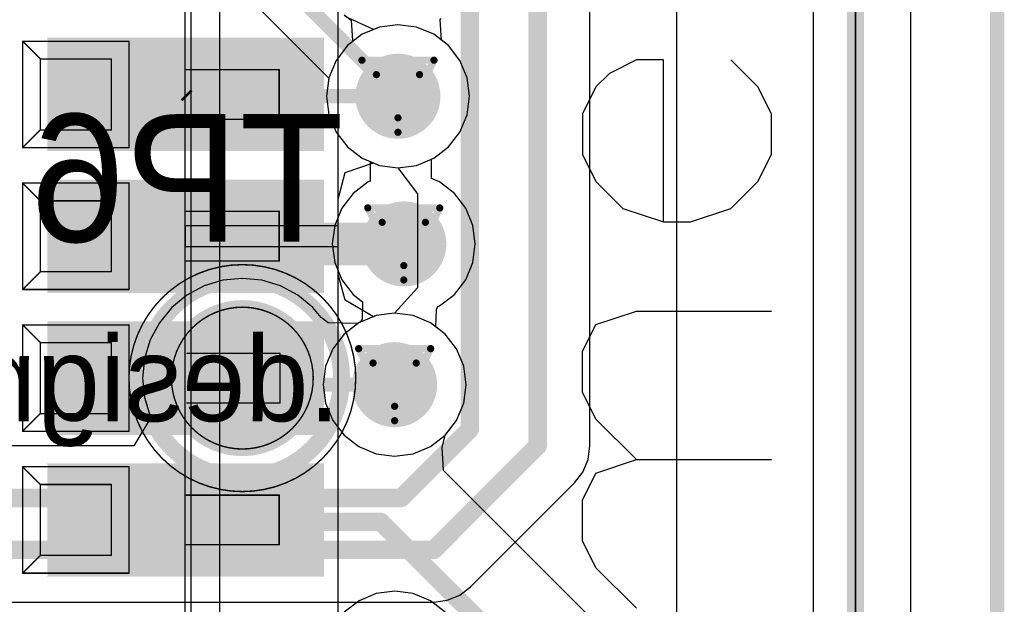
# Model space of a CAD drawing. Header units: millimetres. Extents: x 138 to 555, y 26 to 334.
# Tile 685 of 713: x 361.92 to 368.87, y 289.41 to 293.53. Entities that reach past the tile are written whole.
import ezdxf

# ---------------------------------------------------------------- set-up
doc = ezdxf.new("R2010")
doc.units = ezdxf.units.MM
for name, color, linetype in [('BottomLayer', 5, 'Continuous'), ('BottomOverlay', 54, 'Continuous'), ('BottomPaste', 16, 'Continuous'), ('BottomSolder', 6, 'Continuous'), ('DrillDrawing', 1, 'Continuous'), ('KeepOutLayer', 6, 'Continuous'), ('Mechanical20', 56, 'Continuous'), ('Mechanical21', 56, 'Continuous'), ('Mechanical27', 56, 'Continuous'), ('Mechanical30', 56, 'Continuous'), ('MidLayer1', 16, 'Continuous'), ('MidLayer2', 76, 'Continuous'), ('MidLayer3', 90, 'Continuous'), ('MidLayer4', 156, 'Continuous'), ('MultiLayer', 9, 'Continuous'), ('TopLayer', 1, 'Continuous'), ('TopOverlay', 2, 'Continuous'), ('TopPaste', 8, 'Continuous'), ('TopSolder', 216, 'Continuous'), ('ViaHoleLayer', 16, 'Continuous')]:
    doc.layers.add(name, color=color, linetype=linetype)

# ---------------------------------------------------------------- blocks, each defined once
blk = doc.blocks.new('CON_SAMTEC_CLM_120_02_L_D_R__________C______503')
at = {"layer": 'Mechanical20', "const_width": 0.01}
blk.add_lwpolyline([(2.35, -10.45), (2.35, 10.45)], dxfattribs=at)
at = {"layer": 'Mechanical27', "const_width": 0.01}
for points in [[(6, -18), (6, 20)], [(1.27, -10.215), (1.27, 10.215)], [(0.125, 3.875), (0.875, 3.875)], [(0.125, 3.125), (0.125, 3.875)], [(0.125, 3.875), (0.25, 3.75)], [(0.875, 3.125), (0.875, 3.875)], [(0.25, 3.25), (0.25, 3.75)], [(0.25, 3.75), (0.75, 3.75)], [(0.75, 3.25), (0.75, 3.75)], [(1.28, 3.675), (1.935, 3.675)], [(1.935, 3.325), (1.935, 3.675)], [(1.28, 3.325), (1.935, 3.325)], [(0.125, 3.125), (0.25, 3.25)], [(0.25, 3.25), (0.75, 3.25)], [(0.125, 3.125), (0.875, 3.125)], [(0.125, 2.875), (0.875, 2.875)], [(0.125, 2.125), (0.125, 2.875)], [(0.125, 2.875), (0.25, 2.75)], [(0.875, 2.125), (0.875, 2.875)], [(0.25, 2.25), (0.25, 2.75)], [(0.25, 2.75), (0.75, 2.75)], [(0.75, 2.25), (0.75, 2.75)], [(1.28, 2.675), (1.935, 2.675)], [(1.935, 2.325), (1.935, 2.675)], [(1.28, 2.325), (1.935, 2.325)], [(0.125, 2.125), (0.25, 2.25)], [(0.25, 2.25), (0.75, 2.25)], [(0.125, 2.125), (0.875, 2.125)], [(0.125, 1.875), (0.875, 1.875)], [(0.125, 1.125), (0.125, 1.875)], [(0.125, 1.875), (0.25, 1.75)], [(0.875, 1.125), (0.875, 1.875)], [(0.25, 1.25), (0.25, 1.75)], [(0.25, 1.75), (0.75, 1.75)], [(0.75, 1.25), (0.75, 1.75)], [(1.285, 1.675), (1.94, 1.675)], [(1.94, 1.325), (1.94, 1.675)], [(1.285, 1.325), (1.94, 1.325)], [(0.125, 1.125), (0.25, 1.25)], [(0.25, 1.25), (0.75, 1.25)], [(0.125, 1.125), (0.875, 1.125)], [(0.125, 0.875), (0.875, 0.875)], [(0.125, 0.125), (0.125, 0.875)], [(0.125, 0.875), (0.25, 0.75)], [(0.875, 0.125), (0.875, 0.875)], [(0.25, 0.25), (0.25, 0.75)], [(0.25, 0.75), (0.75, 0.75)], [(0.75, 0.25), (0.75, 0.75)], [(1.28, 0.675), (1.935, 0.675)], [(1.935, 0.325), (1.935, 0.675)], [(1.28, 0.325), (1.935, 0.325)], [(0.125, 0.125), (0.25, 0.25)], [(0.25, 0.25), (0.75, 0.25)], [(0.125, 0.125), (0.875, 0.125)]]:
    blk.add_lwpolyline(points, dxfattribs=at)
at = {"layer": 'Mechanical27', "const_width": 0.005}
for points in [[(0.1225, 3.875, 1), (0.1275, 3.875, 1)], [(0.1225, 3.875, 1), (0.1275, 3.875, 1)], [(0.1225, 3.875, 1), (0.1275, 3.875, 1)], [(0.8725, 3.875, 1), (0.8775, 3.875, 1)], [(0.8725, 3.875, 1), (0.8775, 3.875, 1)], [(0.2475, 3.75, 1), (0.2525, 3.75, 1)], [(0.2475, 3.75, 1), (0.2525, 3.75, 1)], [(0.2475, 3.75, 1), (0.2525, 3.75, 1)], [(0.7475, 3.75, 1), (0.7525, 3.75, 1)], [(0.7475, 3.75, 1), (0.7525, 3.75, 1)], [(1.2775, 3.675, 1), (1.2825, 3.675, 1)], [(1.9325, 3.675, 1), (1.9375, 3.675, 1)], [(1.9325, 3.675, 1), (1.9375, 3.675, 1)], [(1.2775, 3.325, 1), (1.2825, 3.325, 1)], [(1.9325, 3.325, 1), (1.9375, 3.325, 1)], [(1.9325, 3.325, 1), (1.9375, 3.325, 1)], [(0.2475, 3.25, 1), (0.2525, 3.25, 1)], [(0.2475, 3.25, 1), (0.2525, 3.25, 1)], [(0.2475, 3.25, 1), (0.2525, 3.25, 1)], [(0.7475, 3.25, 1), (0.7525, 3.25, 1)], [(0.7475, 3.25, 1), (0.7525, 3.25, 1)], [(0.1225, 3.125, 1), (0.1275, 3.125, 1)], [(0.1225, 3.125, 1), (0.1275, 3.125, 1)], [(0.1225, 3.125, 1), (0.1275, 3.125, 1)], [(0.8725, 3.125, 1), (0.8775, 3.125, 1)], [(0.8725, 3.125, 1), (0.8775, 3.125, 1)], [(0.1225, 2.875, 1), (0.1275, 2.875, 1)], [(0.1225, 2.875, 1), (0.1275, 2.875, 1)], [(0.1225, 2.875, 1), (0.1275, 2.875, 1)], [(0.8725, 2.875, 1), (0.8775, 2.875, 1)], [(0.8725, 2.875, 1), (0.8775, 2.875, 1)], [(0.2475, 2.75, 1), (0.2525, 2.75, 1)], [(0.2475, 2.75, 1), (0.2525, 2.75, 1)], [(0.2475, 2.75, 1), (0.2525, 2.75, 1)], [(0.7475, 2.75, 1), (0.7525, 2.75, 1)], [(0.7475, 2.75, 1), (0.7525, 2.75, 1)], [(1.2775, 2.675, 1), (1.2825, 2.675, 1)], [(1.9325, 2.675, 1), (1.9375, 2.675, 1)], [(1.9325, 2.675, 1), (1.9375, 2.675, 1)], [(1.2775, 2.325, 1), (1.2825, 2.325, 1)], [(1.9325, 2.325, 1), (1.9375, 2.325, 1)], [(1.9325, 2.325, 1), (1.9375, 2.325, 1)], [(0.2475, 2.25, 1), (0.2525, 2.25, 1)], [(0.2475, 2.25, 1), (0.2525, 2.25, 1)], [(0.2475, 2.25, 1), (0.2525, 2.25, 1)], [(0.7475, 2.25, 1), (0.7525, 2.25, 1)], [(0.7475, 2.25, 1), (0.7525, 2.25, 1)], [(0.1225, 2.125, 1), (0.1275, 2.125, 1)], [(0.1225, 2.125, 1), (0.1275, 2.125, 1)], [(0.1225, 2.125, 1), (0.1275, 2.125, 1)], [(0.8725, 2.125, 1), (0.8775, 2.125, 1)], [(0.8725, 2.125, 1), (0.8775, 2.125, 1)], [(0.1225, 1.875, 1), (0.1275, 1.875, 1)], [(0.1225, 1.875, 1), (0.1275, 1.875, 1)], [(0.1225, 1.875, 1), (0.1275, 1.875, 1)], [(0.8725, 1.875, 1), (0.8775, 1.875, 1)], [(0.8725, 1.875, 1), (0.8775, 1.875, 1)], [(0.2475, 1.75, 1), (0.2525, 1.75, 1)], [(0.2475, 1.75, 1), (0.2525, 1.75, 1)], [(0.2475, 1.75, 1), (0.2525, 1.75, 1)], [(0.7475, 1.75, 1), (0.7525, 1.75, 1)], [(0.7475, 1.75, 1), (0.7525, 1.75, 1)], [(1.2825, 1.675, 1), (1.2875, 1.675, 1)], [(1.9375, 1.675, 1), (1.9425, 1.675, 1)], [(1.9375, 1.675, 1), (1.9425, 1.675, 1)], [(1.2825, 1.325, 1), (1.2875, 1.325, 1)], [(1.9375, 1.325, 1), (1.9425, 1.325, 1)], [(1.9375, 1.325, 1), (1.9425, 1.325, 1)], [(0.2475, 1.25, 1), (0.2525, 1.25, 1)], [(0.2475, 1.25, 1), (0.2525, 1.25, 1)], [(0.2475, 1.25, 1), (0.2525, 1.25, 1)], [(0.7475, 1.25, 1), (0.7525, 1.25, 1)], [(0.7475, 1.25, 1), (0.7525, 1.25, 1)], [(0.1225, 1.125, 1), (0.1275, 1.125, 1)], [(0.1225, 1.125, 1), (0.1275, 1.125, 1)], [(0.1225, 1.125, 1), (0.1275, 1.125, 1)], [(0.8725, 1.125, 1), (0.8775, 1.125, 1)], [(0.8725, 1.125, 1), (0.8775, 1.125, 1)], [(0.1225, 0.875, 1), (0.1275, 0.875, 1)], [(0.1225, 0.875, 1), (0.1275, 0.875, 1)], [(0.1225, 0.875, 1), (0.1275, 0.875, 1)], [(0.8725, 0.875, 1), (0.8775, 0.875, 1)], [(0.8725, 0.875, 1), (0.8775, 0.875, 1)], [(0.2475, 0.75, 1), (0.2525, 0.75, 1)], [(0.2475, 0.75, 1), (0.2525, 0.75, 1)], [(0.2475, 0.75, 1), (0.2525, 0.75, 1)], [(0.7475, 0.75, 1), (0.7525, 0.75, 1)], [(0.7475, 0.75, 1), (0.7525, 0.75, 1)], [(1.2775, 0.675, 1), (1.2825, 0.675, 1)], [(1.9325, 0.675, 1), (1.9375, 0.675, 1)], [(1.9325, 0.675, 1), (1.9375, 0.675, 1)], [(1.2775, 0.325, 1), (1.2825, 0.325, 1)], [(1.9325, 0.325, 1), (1.9375, 0.325, 1)], [(1.9325, 0.325, 1), (1.9375, 0.325, 1)], [(0.2475, 0.25, 1), (0.2525, 0.25, 1)], [(0.2475, 0.25, 1), (0.2525, 0.25, 1)], [(0.2475, 0.25, 1), (0.2525, 0.25, 1)], [(0.7475, 0.25, 1), (0.7525, 0.25, 1)], [(0.7475, 0.25, 1), (0.7525, 0.25, 1)], [(0.1225, 0.125, 1), (0.1275, 0.125, 1)], [(0.1225, 0.125, 1), (0.1275, 0.125, 1)], [(0.1225, 0.125, 1), (0.1275, 0.125, 1)], [(0.8725, 0.125, 1), (0.8775, 0.125, 1)], [(0.8725, 0.125, 1), (0.8775, 0.125, 1)]]:
    blk.add_lwpolyline(points, format="xyb", close=True, dxfattribs=at)
at = {"layer": 'TopLayer'}
for points in [[(2.2, 3.85), (0.35, 3.85), (2.2, 3.15), (0.35, 3.15)], [(2.2, 2.85), (0.35, 2.85), (2.2, 2.15), (0.35, 2.15)], [(2.2, 1.85), (0.35, 1.85), (2.2, 1.15), (0.35, 1.15)], [(2.2, 0.85), (0.35, 0.85), (2.2, 0.15), (0.35, 0.15)]]:
    blk.add_solid(points, dxfattribs=at)
at = {"layer": 'TopOverlay', "const_width": 0.12}
blk.add_lwpolyline([(6, -18), (6, 20)], dxfattribs=at)
at = {"layer": 'TopPaste'}
for points in [[(2.2, 3.85), (0.35, 3.85), (2.2, 3.15), (0.35, 3.15)], [(2.2, 2.85), (0.35, 2.85), (2.2, 2.15), (0.35, 2.15)], [(2.2, 1.85), (0.35, 1.85), (2.2, 1.15), (0.35, 1.15)], [(2.2, 0.85), (0.35, 0.85), (2.2, 0.15), (0.35, 0.15)]]:
    blk.add_solid(points, dxfattribs=at)
at = {"layer": 'TopSolder'}
for points in [[(2.25, 3.9), (0.3, 3.9), (2.25, 3.1), (0.3, 3.1)], [(2.25, 2.9), (0.3, 2.9), (2.25, 2.1), (0.3, 2.1)], [(2.25, 1.9), (0.3, 1.9), (2.25, 1.1), (0.3, 1.1)], [(2.25, 0.9), (0.3, 0.9), (2.25, 0.1), (0.3, 0.1)]]:
    blk.add_solid(points, dxfattribs=at)
blk = doc.blocks.new('TP_SMD_1MM_B_556')
at = {"layer": 'BottomLayer', "const_width": 0.5}
blk.add_lwpolyline([(-0.25, 0, 1), (0.25, 0, 1)], format="xyb", close=True, dxfattribs=at)
at = {"layer": 'BottomOverlay'}
for points, const_width in [([(0.7, 0, 1), (-0.7, 0, 1)], 0.12), ([(-0.73, 0, 1), (-0.67, 0, 1)], 0.06), ([(0.67, 0, 1), (0.73, 0, 1)], 0.06)]:
    blk.add_lwpolyline(points, format="xyb", close=True, dxfattribs=dict(at, const_width=const_width))
at = {"layer": 'BottomPaste', "const_width": 0.5}
blk.add_lwpolyline([(-0.25, 0, 1), (0.25, 0, 1)], format="xyb", close=True, dxfattribs=at)
at = {"layer": 'BottomSolder', "const_width": 0.55}
blk.add_lwpolyline([(-0.275, 0, 1), (0.275, 0, 1)], format="xyb", close=True, dxfattribs=at)
at = {"layer": 'Mechanical21'}
for points, const_width in [([(0.8, 0, 1), (-0.8, 0, 1)], 0.01), ([(-0.8025, 0, 1), (-0.7975, 0, 1)], 0.005), ([(0.7975, 0, 1), (0.8025, 0, 1)], 0.005)]:
    blk.add_lwpolyline(points, format="xyb", close=True, dxfattribs=dict(at, const_width=const_width))
at = {"layer": 'Mechanical30'}
for points, const_width in [([(0.5, 0, 1), (-0.5, 0, 1)], 0.01), ([(-0.5025, 0, 1), (-0.4975, 0, 1)], 0.005), ([(0.4975, 0, 1), (0.5025, 0, 1)], 0.005)]:
    blk.add_lwpolyline(points, format="xyb", close=True, dxfattribs=dict(at, const_width=const_width))

msp = doc.modelspace()

# ---------------------------------------------------------------- linework, layer by layer
at = {"layer": 'BottomLayer'}
for p, q in [((368.2087, 310.8956), (368.2087, 62.1191)), ((360.1413, 297.0861), (364.1057, 293.1217)), ((365.9467, 290.5292), (365.9467, 296.0068)), ((364.1057, 293.1217), (364.0889, 292.9946)), ((364.0889, 292.9946), (364.1061, 292.864)), ((364.1061, 292.864), (364.1565, 292.7424)), ((364.1565, 292.7424), (364.2367, 292.638)), ((364.2367, 292.638), (364.3411, 292.5578)), ((364.3411, 292.5578), (364.4627, 292.5074)), ((364.4627, 292.5074), (364.5933, 292.4902)), ((364.5933, 292.4902), (364.7313, 292.3067)), ((364.7313, 292.3067), (364.7313, 291.6438)), ((363.2263, 291.6572), (363.1047, 291.5922)), ((363.3582, 291.6973), (363.2263, 291.6572)), ((363.4955, 291.7108), (363.3582, 291.6973)), ((363.6327, 291.6973), (363.4955, 291.7108)), ((363.7646, 291.6572), (363.6327, 291.6973)), ((363.8862, 291.5922), (363.7646, 291.6572)), ((364.7313, 291.6438), (364.5698, 291.4654)), ((363.1047, 291.5922), (362.9981, 291.5048)), ((363.9928, 291.5048), (363.8862, 291.5922)), ((362.9981, 291.5048), (362.9106, 291.3982)), ((364.0506, 291.4344), (363.9928, 291.5048)), ((364.4393, 291.4483), (364.3177, 291.3979)), ((364.5698, 291.4654), (364.4393, 291.4483)), ((362.9106, 291.3982), (362.8456, 291.2766)), ((364.1018, 291.3976), (364.0506, 291.4344)), ((364.3103, 291.3922), (364.1018, 291.3976)), ((364.3177, 291.3979), (364.3103, 291.3922)), ((362.8456, 291.2766), (362.8056, 291.1446)), ((362.8056, 291.1446), (362.7921, 291.0074)), ((362.7921, 291.0074), (362.8056, 290.8702)), ((362.8056, 290.8702), (362.8456, 290.7382)), ((362.8497, 290.7305), (362.7298, 290.5305)), ((362.8456, 290.7382), (362.8497, 290.7305)), ((362.7298, 290.5305), (359.2985, 290.5305)), ((365.9342, 290.4339), (365.9467, 290.5292)), ((365.8974, 290.3451), (365.9342, 290.4339)), ((365.8389, 290.2688), (365.8974, 290.3451)), ((365.106, 289.536), (365.8389, 290.2688)), ((365.0298, 289.4775), (365.106, 289.536)), ((359.5883, 289.4281), (364.8457, 289.4281)), ((364.8457, 289.4281), (364.941, 289.4407)), ((364.941, 289.4407), (365.0298, 289.4775))]:
    msp.add_line(p, q, dxfattribs=at)
for points, const_width in [([(360.2468, 297.341), (364.5933, 292.9946)], 0.1), ([(365.5786, 290.5292), (365.5786, 296.0068)], 0.13), ([(365.0994, 290.6461), (365.0994, 294.4241)], 0.13), ([(363.4955, 291.0074), (363.5417, 290.9611)], 0.1), ([(363.5417, 290.9611), (364.5698, 290.9611)], 0.1), ([(364.6157, 290.1624), (365.0994, 290.6461)], 0.13), ([(364.8457, 289.7963), (365.5786, 290.5292)], 0.13), ([(359.2985, 290.1624), (364.6157, 290.1624)], 0.13), ([(359.4358, 289.7963), (364.8457, 289.7963)], 0.13)]:
    msp.add_lwpolyline(points, dxfattribs=dict(at, const_width=const_width))
for points, const_width in [([(364.4433, 292.9946, 1), (364.7433, 292.9946, 1)], 0.3), ([(364.5683, 292.9946, 1), (364.6183, 292.9946, 1)], 0.05), ([(364.4844, 291.9534, 1), (364.7844, 291.9534, 1)], 0.3), ([(364.4198, 290.9611, 1), (364.7198, 290.9611, 1)], 0.3), ([(363.4705, 291.0074, 1), (363.5205, 291.0074, 1)], 0.05), ([(363.5167, 290.9611, 1), (363.5667, 290.9611, 1)], 0.05), ([(363.5167, 290.9611, 1), (363.5667, 290.9611, 1)], 0.05), ([(364.5448, 290.9611, 1), (364.5948, 290.9611, 1)], 0.05), ([(365.0669, 290.6461, 1), (365.1319, 290.6461, 1)], 0.065), ([(365.0669, 290.6461, 1), (365.1319, 290.6461, 1)], 0.065), ([(365.5461, 290.5292, 1), (365.6111, 290.5292, 1)], 0.065), ([(365.5461, 290.5292, 1), (365.6111, 290.5292, 1)], 0.065), ([(364.5832, 290.1624, 1), (364.6482, 290.1624, 1)], 0.065), ([(364.5832, 290.1624, 1), (364.6482, 290.1624, 1)], 0.065), ([(364.8132, 289.7963, 1), (364.8782, 289.7963, 1)], 0.065), ([(364.8132, 289.7963, 1), (364.8782, 289.7963, 1)], 0.065)]:
    msp.add_lwpolyline(points, format="xyb", close=True, dxfattribs=dict(at, const_width=const_width))
at = {"layer": 'DrillDrawing'}
for points, const_width in [([(368.8205, 61.5074), (368.8205, 311.5074)], 0.1), ([(364.3393, 293.2486), (364.8473, 293.2486)], 0.0508), ([(364.3393, 293.2486), (364.5933, 292.7406)], 0.0508), ([(364.5933, 292.7406), (364.8473, 293.2486)], 0.0508), ([(364.4409, 293.147), (364.7457, 293.147)], 0.0508), ([(364.4409, 293.147), (364.5933, 292.8422)], 0.0508), ([(364.5933, 292.8422), (364.7457, 293.147)], 0.0508), ([(364.3804, 292.2074), (364.8884, 292.2074)], 0.0508), ([(364.3804, 292.2074), (364.6344, 291.6994)], 0.0508), ([(364.6344, 291.6994), (364.8884, 292.2074)], 0.0508), ([(364.482, 292.1058), (364.7868, 292.1058)], 0.0508), ([(364.482, 292.1058), (364.6344, 291.801)], 0.0508), ([(364.6344, 291.801), (364.7868, 292.1058)], 0.0508), ([(364.3158, 291.2151), (364.8238, 291.2151)], 0.0508), ([(364.3158, 291.2151), (364.5698, 290.7071)], 0.0508), ([(364.5698, 290.7071), (364.8238, 291.2151)], 0.0508), ([(364.4174, 291.1135), (364.7222, 291.1135)], 0.0508), ([(364.4174, 291.1135), (364.5698, 290.8087)], 0.0508), ([(364.5698, 290.8087), (364.7222, 291.1135)], 0.0508)]:
    msp.add_lwpolyline(points, dxfattribs=dict(at, const_width=const_width))
at = {"layer": 'DrillDrawing', "const_width": 0.0254}
for points in [[(364.3266, 293.2486, 1), (364.352, 293.2486, 1)], [(364.3266, 293.2486, 1), (364.352, 293.2486, 1)], [(364.8346, 293.2486, 1), (364.86, 293.2486, 1)], [(364.8346, 293.2486, 1), (364.86, 293.2486, 1)], [(364.4282, 293.147, 1), (364.4536, 293.147, 1)], [(364.4282, 293.147, 1), (364.4536, 293.147, 1)], [(364.733, 293.147, 1), (364.7584, 293.147, 1)], [(364.733, 293.147, 1), (364.7584, 293.147, 1)], [(364.5806, 292.8422, 1), (364.606, 292.8422, 1)], [(364.5806, 292.8422, 1), (364.606, 292.8422, 1)], [(364.5806, 292.7406, 1), (364.606, 292.7406, 1)], [(364.5806, 292.7406, 1), (364.606, 292.7406, 1)], [(364.3677, 292.2074, 1), (364.3931, 292.2074, 1)], [(364.3677, 292.2074, 1), (364.3931, 292.2074, 1)], [(364.8757, 292.2074, 1), (364.9011, 292.2074, 1)], [(364.8757, 292.2074, 1), (364.9011, 292.2074, 1)], [(364.4693, 292.1058, 1), (364.4947, 292.1058, 1)], [(364.4693, 292.1058, 1), (364.4947, 292.1058, 1)], [(364.7741, 292.1058, 1), (364.7995, 292.1058, 1)], [(364.7741, 292.1058, 1), (364.7995, 292.1058, 1)], [(364.6217, 291.801, 1), (364.6471, 291.801, 1)], [(364.6217, 291.801, 1), (364.6471, 291.801, 1)], [(364.6217, 291.6994, 1), (364.6471, 291.6994, 1)], [(364.6217, 291.6994, 1), (364.6471, 291.6994, 1)], [(364.3031, 291.2151, 1), (364.3285, 291.2151, 1)], [(364.3031, 291.2151, 1), (364.3285, 291.2151, 1)], [(364.8111, 291.2151, 1), (364.8365, 291.2151, 1)], [(364.8111, 291.2151, 1), (364.8365, 291.2151, 1)], [(364.4047, 291.1135, 1), (364.4301, 291.1135, 1)], [(364.4047, 291.1135, 1), (364.4301, 291.1135, 1)], [(364.7095, 291.1135, 1), (364.7349, 291.1135, 1)], [(364.7095, 291.1135, 1), (364.7349, 291.1135, 1)], [(364.5571, 290.8087, 1), (364.5825, 290.8087, 1)], [(364.5571, 290.8087, 1), (364.5825, 290.8087, 1)], [(364.5571, 290.7071, 1), (364.5825, 290.7071, 1)], [(364.5571, 290.7071, 1), (364.5825, 290.7071, 1)]]:
    msp.add_lwpolyline(points, format="xyb", close=True, dxfattribs=at)
at = {"layer": 'KeepOutLayer', "const_width": 0.1}
msp.add_lwpolyline([(368.8205, 61.5074), (368.8205, 311.5074)], dxfattribs=at)
at = {"layer": 'Mechanical27', "const_width": 0.1}
msp.add_lwpolyline([(368.8205, 61.5074), (368.8205, 311.5074)], dxfattribs=at)
at = {"layer": 'Mechanical30', "const_width": 0.1}
msp.add_lwpolyline([(368.8205, 61.5074), (368.8205, 311.5074)], dxfattribs=at)
at = {"layer": 'MidLayer1'}
for p, q in [((367.523, 296.1136), (367.523, 288.9769)), ((363.1318, 293.8935), (363.1318, 284.9124)), ((363.3357, 284.9124), (363.3357, 293.8935)), ((364.2128, 293.5687), (364.2621, 293.5308)), ((364.2621, 293.5308), (364.2722, 293.3876)), ((364.8904, 293.5323), (364.8966, 293.5461)), ((364.9005, 293.389), (364.8904, 293.5323)), ((364.2722, 293.3876), (364.2661, 293.3737)), ((364.9499, 293.3512), (364.9005, 293.389)), ((364.2367, 293.3512), (364.1565, 293.2467)), ((364.2661, 293.3737), (364.2367, 293.3512)), ((365.03, 293.2467), (364.9499, 293.3512)), ((364.1565, 293.2467), (364.1061, 293.1251)), ((365.0804, 293.1251), (365.03, 293.2467)), ((364.1061, 293.1251), (364.0889, 292.9946)), ((365.0976, 292.9946), (365.0804, 293.1251)), ((364.0889, 292.9946), (364.1061, 292.864)), ((365.0804, 292.864), (365.0976, 292.9946)), ((364.1061, 292.864), (364.1565, 292.7424)), ((365.03, 292.7424), (365.0804, 292.864)), ((364.1565, 292.7424), (364.2367, 292.638)), ((364.9499, 292.638), (365.03, 292.7424)), ((364.2367, 292.638), (364.3411, 292.5578)), ((364.8454, 292.5578), (364.9499, 292.638)), ((364.3411, 292.5578), (364.3981, 292.5342)), ((364.8296, 292.5513), (364.8454, 292.5578)), ((364.8296, 292.4138), (364.8296, 292.5513)), ((364.3981, 292.5342), (364.3981, 292.3967)), ((364.8866, 292.3902), (364.8296, 292.4138)), ((364.3823, 292.3902), (364.2778, 292.31)), ((364.3981, 292.3967), (364.3823, 292.3902)), ((364.991, 292.31), (364.8866, 292.3902)), ((364.2778, 292.31), (364.1977, 292.2056)), ((365.0712, 292.2056), (364.991, 292.31)), ((364.1977, 292.2056), (364.1473, 292.084)), ((365.1216, 292.084), (365.0712, 292.2056)), ((364.1473, 292.084), (364.1301, 291.9534)), ((365.1388, 291.9534), (365.1216, 292.084)), ((364.1301, 291.9534), (364.1473, 291.8229)), ((365.1216, 291.8229), (365.1388, 291.9534)), ((364.1473, 291.8229), (364.1977, 291.7013)), ((365.0712, 291.7013), (365.1216, 291.8229)), ((364.1977, 291.7013), (364.2778, 291.5968)), ((364.991, 291.5968), (365.0712, 291.7013)), ((364.2778, 291.5968), (364.3438, 291.5462)), ((364.8866, 291.5167), (364.991, 291.5968)), ((364.3438, 291.5462), (364.3397, 291.4241)), ((364.8645, 291.4905), (364.8742, 291.5116)), ((364.8742, 291.5116), (364.8866, 291.5167)), ((364.8604, 291.3684), (364.8645, 291.4905)), ((364.3177, 291.3979), (364.2132, 291.3177)), ((364.33, 291.403), (364.3177, 291.3979)), ((364.3397, 291.4241), (364.33, 291.403)), ((364.9264, 291.3177), (364.8604, 291.3684)), ((364.2132, 291.3177), (364.1331, 291.2133)), ((365.0066, 291.2133), (364.9264, 291.3177)), ((364.1331, 291.2133), (364.0827, 291.0917)), ((365.0569, 291.0917), (365.0066, 291.2133)), ((364.0827, 291.0917), (364.0655, 290.9611)), ((365.0741, 290.9611), (365.0569, 291.0917)), ((364.0655, 290.9611), (364.0827, 290.8306)), ((365.0569, 290.8306), (365.0741, 290.9611)), ((364.0827, 290.8306), (364.1331, 290.709)), ((365.0066, 290.709), (365.0569, 290.8306)), ((364.1331, 290.709), (364.2132, 290.6045)), ((364.9264, 290.6045), (365.0066, 290.709)), ((364.2132, 290.6045), (364.3177, 290.5244)), ((364.822, 290.5244), (364.9264, 290.6045)), ((364.3177, 290.5244), (364.4393, 290.474)), ((364.4393, 290.474), (364.5698, 290.4568)), ((364.5698, 290.4568), (364.7003, 290.474)), ((364.7003, 290.474), (364.822, 290.5244)), ((364.5706, 289.5049), (364.4401, 289.4877)), ((364.7011, 289.4877), (364.5706, 289.5049)), ((364.3185, 289.4373), (364.214, 289.3572)), ((364.4401, 289.4877), (364.3185, 289.4373)), ((364.8228, 289.4373), (364.7011, 289.4877)), ((364.9272, 289.3572), (364.8228, 289.4373))]:
    msp.add_line(p, q, dxfattribs=at)
at = {"layer": 'MidLayer1', "const_width": 0.3}
for points in [[(364.4433, 292.9946, 1), (364.7433, 292.9946, 1)], [(364.4844, 291.9534, 1), (364.7844, 291.9534, 1)], [(364.4198, 290.9611, 1), (364.7198, 290.9611, 1)]]:
    msp.add_lwpolyline(points, format="xyb", close=True, dxfattribs=at)
at = {"layer": 'MidLayer2'}
for p, q in [((368.2087, 310.8956), (368.2087, 62.1191)), ((364.4627, 293.4817), (364.3411, 293.4313)), ((364.5933, 293.4989), (364.4627, 293.4817)), ((364.7238, 293.4817), (364.5933, 293.4989)), ((364.8454, 293.4313), (364.7238, 293.4817)), ((364.3411, 293.4313), (364.2367, 293.3512)), ((364.9499, 293.3512), (364.8454, 293.4313)), ((364.2367, 293.3512), (364.1565, 293.2467)), ((365.03, 293.2467), (364.9499, 293.3512)), ((364.1565, 293.2467), (364.1061, 293.1251)), ((365.0804, 293.1251), (365.03, 293.2467)), ((364.1061, 293.1251), (364.0889, 292.9946)), ((365.0976, 292.9946), (365.0804, 293.1251)), ((364.0889, 292.9946), (364.1061, 292.864)), ((365.0804, 292.864), (365.0976, 292.9946)), ((364.1061, 292.864), (364.1565, 292.7424)), ((365.03, 292.7424), (365.0804, 292.864)), ((364.1565, 292.7424), (364.2367, 292.638)), ((364.9499, 292.638), (365.03, 292.7424)), ((364.2367, 292.638), (364.3411, 292.5578)), ((364.8454, 292.5578), (364.9499, 292.638)), ((364.3411, 292.5578), (364.4627, 292.5074)), ((364.7238, 292.5074), (364.8454, 292.5578)), ((364.4627, 292.5074), (364.5933, 292.4902)), ((364.5933, 292.4902), (364.7238, 292.5074)), ((364.4393, 291.4483), (364.3177, 291.3979)), ((364.5698, 291.4654), (364.4393, 291.4483)), ((364.7003, 291.4483), (364.5698, 291.4654)), ((364.822, 291.3979), (364.7003, 291.4483)), ((364.3177, 291.3979), (364.2132, 291.3177)), ((364.9264, 291.3177), (364.822, 291.3979)), ((364.2132, 291.3177), (364.1331, 291.2133)), ((365.0066, 291.2133), (364.9264, 291.3177)), ((364.1331, 291.2133), (364.0827, 291.0917)), ((365.0569, 291.0917), (365.0066, 291.2133)), ((364.0827, 291.0917), (364.0655, 290.9611)), ((365.0741, 290.9611), (365.0569, 291.0917)), ((364.0655, 290.9611), (364.0827, 290.8306)), ((365.0569, 290.8306), (365.0741, 290.9611)), ((364.0827, 290.8306), (364.1331, 290.709)), ((365.0066, 290.709), (365.0569, 290.8306)), ((364.1331, 290.709), (364.2132, 290.6045)), ((364.9264, 290.6045), (365.0066, 290.709)), ((364.2132, 290.6045), (364.3177, 290.5244)), ((364.822, 290.5244), (364.9264, 290.6045)), ((364.3177, 290.5244), (364.4393, 290.474)), ((364.4393, 290.474), (364.5698, 290.4568)), ((364.5698, 290.4568), (364.7003, 290.474)), ((364.7003, 290.474), (364.822, 290.5244))]:
    msp.add_line(p, q, dxfattribs=at)
at = {"layer": 'MidLayer2', "const_width": 0.3}
for points in [[(364.4433, 292.9946, 1), (364.7433, 292.9946, 1)], [(364.4844, 291.9534, 1), (364.7844, 291.9534, 1)], [(364.4198, 290.9611, 1), (364.7198, 290.9611, 1)]]:
    msp.add_lwpolyline(points, format="xyb", close=True, dxfattribs=at)
at = {"layer": 'MidLayer3'}
for p, q in [((368.2087, 310.8956), (368.2087, 62.1191)), ((364.4627, 293.4817), (364.3411, 293.4313)), ((364.5933, 293.4989), (364.4627, 293.4817)), ((364.7238, 293.4817), (364.5933, 293.4989)), ((364.8454, 293.4313), (364.7238, 293.4817)), ((364.3411, 293.4313), (364.2367, 293.3512)), ((364.9499, 293.3512), (364.8454, 293.4313)), ((364.2367, 293.3512), (364.1565, 293.2467)), ((365.03, 293.2467), (364.9499, 293.3512)), ((364.1565, 293.2467), (364.1061, 293.1251)), ((365.0804, 293.1251), (365.03, 293.2467)), ((364.1061, 293.1251), (364.0889, 292.9946)), ((365.0976, 292.9946), (365.0804, 293.1251)), ((364.0889, 292.9946), (364.1061, 292.864)), ((365.0804, 292.864), (365.0976, 292.9946)), ((364.1061, 292.864), (364.1565, 292.7424)), ((365.03, 292.7424), (365.0804, 292.864)), ((364.1565, 292.7424), (364.2367, 292.638)), ((364.9499, 292.638), (365.03, 292.7424)), ((364.2367, 292.638), (364.3411, 292.5578)), ((364.8454, 292.5578), (364.9499, 292.638)), ((364.3411, 292.5578), (364.4627, 292.5074)), ((364.7238, 292.5074), (364.8454, 292.5578)), ((364.4627, 292.5074), (364.5933, 292.4902)), ((364.5933, 292.4902), (364.7238, 292.5074)), ((364.4393, 291.4483), (364.3177, 291.3979)), ((364.5698, 291.4654), (364.4393, 291.4483)), ((364.7003, 291.4483), (364.5698, 291.4654)), ((364.822, 291.3979), (364.7003, 291.4483)), ((364.3177, 291.3979), (364.2132, 291.3177)), ((364.9264, 291.3177), (364.822, 291.3979)), ((364.2132, 291.3177), (364.1331, 291.2133)), ((365.0066, 291.2133), (364.9264, 291.3177)), ((364.1331, 291.2133), (364.0827, 291.0917)), ((365.0569, 291.0917), (365.0066, 291.2133)), ((364.0827, 291.0917), (364.0655, 290.9611)), ((365.0741, 290.9611), (365.0569, 291.0917)), ((364.0655, 290.9611), (364.0827, 290.8306)), ((365.0569, 290.8306), (365.0741, 290.9611)), ((364.0827, 290.8306), (364.1331, 290.709)), ((365.0066, 290.709), (365.0569, 290.8306)), ((364.1331, 290.709), (364.2132, 290.6045)), ((364.9264, 290.6045), (365.0066, 290.709)), ((364.2132, 290.6045), (364.3177, 290.5244)), ((364.822, 290.5244), (364.9264, 290.6045)), ((364.3177, 290.5244), (364.4393, 290.474)), ((364.4393, 290.474), (364.5698, 290.4568)), ((364.5698, 290.4568), (364.7003, 290.474)), ((364.7003, 290.474), (364.822, 290.5244))]:
    msp.add_line(p, q, dxfattribs=at)
at = {"layer": 'MidLayer3', "const_width": 0.3}
for points in [[(364.4433, 292.9946, 1), (364.7433, 292.9946, 1)], [(364.4844, 291.9534, 1), (364.7844, 291.9534, 1)], [(364.4198, 290.9611, 1), (364.7198, 290.9611, 1)]]:
    msp.add_lwpolyline(points, format="xyb", close=True, dxfattribs=at)
at = {"layer": 'MidLayer4'}
for p, q in [((366.5576, 298.3923), (366.5576, 240.3487)), ((364.2128, 293.5687), (364.2621, 293.5308)), ((364.2621, 293.5308), (364.2722, 293.3876)), ((364.8904, 293.5323), (364.8966, 293.5461)), ((364.9005, 293.389), (364.8904, 293.5323)), ((364.2722, 293.3876), (364.2661, 293.3737)), ((364.9499, 293.3512), (364.9005, 293.389)), ((364.2367, 293.3512), (364.1565, 293.2467)), ((364.2661, 293.3737), (364.2367, 293.3512)), ((365.03, 293.2467), (364.9499, 293.3512)), ((364.1565, 293.2467), (364.1061, 293.1251)), ((365.0804, 293.1251), (365.03, 293.2467)), ((364.1061, 293.1251), (364.0889, 292.9946)), ((365.0976, 292.9946), (365.0804, 293.1251)), ((364.0889, 292.9946), (364.1061, 292.864)), ((365.0804, 292.864), (365.0976, 292.9946)), ((364.1061, 292.864), (364.1565, 292.7424)), ((365.03, 292.7424), (365.0804, 292.864)), ((364.1565, 292.7424), (364.2367, 292.638)), ((364.9499, 292.638), (365.03, 292.7424)), ((364.2367, 292.638), (364.3411, 292.5578)), ((364.8454, 292.5578), (364.9499, 292.638)), ((364.3411, 292.5578), (364.3981, 292.5342)), ((364.8296, 292.5513), (364.8454, 292.5578)), ((364.8296, 292.4138), (364.8296, 292.5513)), ((364.3981, 292.5342), (364.3981, 292.3967)), ((364.8866, 292.3902), (364.8296, 292.4138)), ((364.3823, 292.3902), (364.2778, 292.31)), ((364.3981, 292.3967), (364.3823, 292.3902)), ((364.991, 292.31), (364.8866, 292.3902)), ((364.2778, 292.31), (364.1977, 292.2056)), ((365.0712, 292.2056), (364.991, 292.31)), ((364.1977, 292.2056), (364.1473, 292.084)), ((365.1216, 292.084), (365.0712, 292.2056)), ((364.1473, 292.084), (364.1301, 291.9534)), ((365.1388, 291.9534), (365.1216, 292.084)), ((364.1301, 291.9534), (364.1473, 291.8229)), ((365.1216, 291.8229), (365.1388, 291.9534)), ((364.1473, 291.8229), (364.1977, 291.7013)), ((365.0712, 291.7013), (365.1216, 291.8229)), ((364.1977, 291.7013), (364.2778, 291.5968)), ((364.991, 291.5968), (365.0712, 291.7013)), ((364.2778, 291.5968), (364.3438, 291.5462)), ((364.8866, 291.5167), (364.991, 291.5968)), ((364.3438, 291.5462), (364.3397, 291.4241)), ((364.8645, 291.4905), (364.8742, 291.5116)), ((364.8742, 291.5116), (364.8866, 291.5167)), ((364.8604, 291.3684), (364.8645, 291.4905)), ((364.3177, 291.3979), (364.2132, 291.3177)), ((364.33, 291.403), (364.3177, 291.3979)), ((364.3397, 291.4241), (364.33, 291.403)), ((364.9264, 291.3177), (364.8604, 291.3684)), ((364.2132, 291.3177), (364.1331, 291.2133)), ((365.0066, 291.2133), (364.9264, 291.3177)), ((364.1331, 291.2133), (364.0827, 291.0917)), ((365.0569, 291.0917), (365.0066, 291.2133)), ((364.0827, 291.0917), (364.0655, 290.9611)), ((365.0741, 290.9611), (365.0569, 291.0917)), ((364.0655, 290.9611), (364.0827, 290.8306)), ((365.0569, 290.8306), (365.0741, 290.9611)), ((364.0827, 290.8306), (364.1331, 290.709)), ((365.0066, 290.709), (365.0569, 290.8306)), ((364.1331, 290.709), (364.2132, 290.6045)), ((364.9264, 290.6045), (365.0066, 290.709)), ((364.2132, 290.6045), (364.3177, 290.5244)), ((364.822, 290.5244), (364.9264, 290.6045)), ((364.3177, 290.5244), (364.4393, 290.474)), ((364.4393, 290.474), (364.5698, 290.4568)), ((364.5698, 290.4568), (364.7003, 290.474)), ((364.7003, 290.474), (364.822, 290.5244)), ((364.5706, 289.5049), (364.4401, 289.4877)), ((364.7011, 289.4877), (364.5706, 289.5049)), ((364.3185, 289.4373), (364.214, 289.3572)), ((364.4401, 289.4877), (364.3185, 289.4373)), ((364.8228, 289.4373), (364.7011, 289.4877)), ((364.9272, 289.3572), (364.8228, 289.4373))]:
    msp.add_line(p, q, dxfattribs=at)
at = {"layer": 'MidLayer4', "const_width": 0.3}
for points in [[(364.4433, 292.9946, 1), (364.7433, 292.9946, 1)], [(364.4844, 291.9534, 1), (364.7844, 291.9534, 1)], [(364.4198, 290.9611, 1), (364.7198, 290.9611, 1)]]:
    msp.add_lwpolyline(points, format="xyb", close=True, dxfattribs=at)
at = {"layer": 'MultiLayer', "const_width": 0.3}
for points in [[(364.4433, 292.9946, 1), (364.7433, 292.9946, 1)], [(364.4844, 291.9534, 1), (364.7844, 291.9534, 1)], [(364.4198, 290.9611, 1), (364.7198, 290.9611, 1)]]:
    msp.add_lwpolyline(points, format="xyb", close=True, dxfattribs=at)
at = {"layer": 'TopLayer'}
for p, q in [((368.2087, 310.8956), (368.2087, 62.1191)), ((364.4205, 293.4642), (364.2205, 293.5574)), ((364.4627, 293.4817), (364.4205, 293.4642)), ((364.5933, 293.4989), (364.4627, 293.4817)), ((364.7238, 293.4817), (364.5933, 293.4989)), ((364.8454, 293.4313), (364.7238, 293.4817)), ((364.9499, 293.3512), (364.8454, 293.4313)), ((365.03, 293.2467), (364.9499, 293.3512)), ((365.0804, 293.1251), (365.03, 293.2467)), ((365.0976, 292.9946), (365.0804, 293.1251)), ((365.0804, 292.864), (365.0976, 292.9946)), ((365.03, 292.7424), (365.0804, 292.864)), ((364.9499, 292.638), (365.03, 292.7424)), ((364.8454, 292.5578), (364.9499, 292.638)), ((364.7238, 292.5074), (364.8454, 292.5578)), ((364.2205, 292.4574), (364.4205, 292.5249)), ((364.4205, 292.5249), (364.4627, 292.5074)), ((364.4627, 292.5074), (364.5933, 292.4902)), ((364.5933, 292.4902), (364.7238, 292.5074)), ((364.1705, 292.2697), (364.2205, 292.4574)), ((364.1705, 292.0824), (364.1705, 292.2697)), ((363.0954, 291.9324), (363.0954, 292.0824)), ((363.0954, 292.0824), (364.1705, 292.0824)), ((364.1705, 291.9324), (363.0954, 291.9324)), ((364.1705, 291.7367), (364.1705, 291.9324)), ((364.2205, 291.5574), (364.1705, 291.7367)), ((364.4205, 291.4405), (364.2205, 291.5574)), ((364.4393, 291.4483), (364.4205, 291.4405)), ((364.5698, 291.4654), (364.4393, 291.4483)), ((364.7003, 291.4483), (364.5698, 291.4654)), ((364.822, 291.3979), (364.7003, 291.4483)), ((364.9264, 291.3177), (364.822, 291.3979)), ((365.0066, 291.2133), (364.9264, 291.3177)), ((365.0569, 291.0917), (365.0066, 291.2133)), ((365.0741, 290.9611), (365.0569, 291.0917)), ((365.0569, 290.8306), (365.0741, 290.9611)), ((365.0066, 290.709), (365.0569, 290.8306)), ((364.9286, 290.6074), (365.0066, 290.709)), ((364.9051, 290.5192), (364.9263, 290.6041)), ((364.9263, 290.6041), (364.9286, 290.6074)), ((364.9135, 290.359), (364.9051, 290.5192)), ((364.9151, 290.3562), (364.9135, 290.359)), ((367.7966, 287.4746), (364.9151, 290.3562))]:
    msp.add_line(p, q, dxfattribs=at)
for points, const_width in [([(364.4433, 292.9946, 1), (364.7433, 292.9946, 1)], 0.3), ([(363.0705, 293.0074, 1), (363.1205, 293.0074, 1)], 0.05), ([(363.0833, 292.9946, 1), (363.1333, 292.9946, 1)], 0.05), ([(363.0833, 292.9946, 1), (363.1333, 292.9946, 1)], 0.05), ([(364.5683, 292.9946, 1), (364.6183, 292.9946, 1)], 0.05), ([(364.4844, 291.9534, 1), (364.7844, 291.9534, 1)], 0.3), ([(363.0205, 292.0074, 1), (363.1705, 292.0074, 1)], 0.15), ([(363.0744, 291.9534, 1), (363.2244, 291.9534, 1)], 0.15), ([(363.0744, 291.9534, 1), (363.2244, 291.9534, 1)], 0.15), ([(364.5594, 291.9534, 1), (364.7094, 291.9534, 1)], 0.15), ([(364.4198, 290.9611, 1), (364.7198, 290.9611, 1)], 0.3), ([(363.0705, 291.0074, 1), (363.1205, 291.0074, 1)], 0.05), ([(363.1167, 290.9611, 1), (363.1667, 290.9611, 1)], 0.05), ([(363.1167, 290.9611, 1), (363.1667, 290.9611, 1)], 0.05), ([(364.5448, 290.9611, 1), (364.5948, 290.9611, 1)], 0.05), ([(363.063, 290.0074, 1), (363.128, 290.0074, 1)], 0.065), ([(363.0766, 289.9938, 1), (363.1416, 289.9938, 1)], 0.065), ([(363.0766, 289.9938, 1), (363.1416, 289.9938, 1)], 0.065), ([(364.4391, 289.9938, 1), (364.5041, 289.9938, 1)], 0.065), ([(364.4391, 289.9938, 1), (364.5041, 289.9938, 1)], 0.065)]:
    msp.add_lwpolyline(points, format="xyb", close=True, dxfattribs=dict(at, const_width=const_width))
for points, const_width in [([(363.0955, 293.0074), (363.1083, 292.9946)], 0.1), ([(363.1083, 292.9946), (364.5933, 292.9946)], 0.1), ([(363.0955, 292.0074), (363.1494, 291.9534)], 0.3), ([(363.1494, 291.9534), (364.6344, 291.9534)], 0.3), ([(363.0955, 291.0074), (363.1417, 290.9611)], 0.1), ([(363.1417, 290.9611), (364.5698, 290.9611)], 0.1), ([(363.0955, 290.0074), (363.1091, 289.9938)], 0.13), ([(363.1091, 289.9938), (364.4716, 289.9938)], 0.13), ([(364.4716, 289.9938), (367.3937, 287.0717)], 0.13)]:
    msp.add_lwpolyline(points, dxfattribs=dict(at, const_width=const_width))
at = {"layer": 'TopOverlay'}
for p, q in [((366.2752, 293.251), (366.0848, 293.1558)), ((366.4656, 293.251), (366.2752, 293.251)), ((366.4656, 292.1084), (366.4656, 293.251)), ((367.1322, 293.0606), (366.9417, 293.251)), ((366.0848, 293.1558), (365.9896, 293.0606)), ((365.9896, 293.0606), (365.8943, 292.8702)), ((367.2274, 292.8702), (367.1322, 293.0606)), ((365.8943, 292.8702), (365.8943, 292.5845)), ((367.2274, 292.5845), (367.2274, 292.8702)), ((365.8943, 292.5845), (365.9896, 292.3941)), ((367.1322, 292.3941), (367.2274, 292.5845)), ((365.9896, 292.3941), (366.18, 292.2036)), ((366.9417, 292.2036), (367.1322, 292.3941)), ((366.18, 292.2036), (366.4656, 292.1084)), ((366.6561, 292.1084), (366.9417, 292.2036)), ((366.4656, 292.1084), (366.6561, 292.1084)), ((365.9896, 291.3848), (366.2752, 291.48)), ((366.2752, 291.48), (367.2274, 291.48)), ((365.8943, 291.1943), (365.9896, 291.3848)), ((365.8943, 290.9087), (365.8943, 291.1943)), ((365.9896, 290.7182), (365.8943, 290.9087)), ((366.2752, 290.4326), (365.9896, 290.7182)), ((365.9896, 290.3374), (366.2752, 290.4326)), ((366.2752, 290.4326), (367.2274, 290.4326)), ((365.8943, 290.1469), (365.9896, 290.3374)), ((365.8943, 289.8613), (365.8943, 290.1469)), ((365.9896, 289.6708), (365.8943, 289.8613)), ((366.2752, 289.3852), (365.9896, 289.6708))]:
    msp.add_line(p, q, dxfattribs=at)
at = {"layer": 'ViaHoleLayer', "const_width": 0.15}
for points in [[(364.5183, 292.9946, 1), (364.6683, 292.9946, 1)], [(364.5594, 291.9534, 1), (364.7094, 291.9534, 1)], [(364.4948, 290.9611, 1), (364.6448, 290.9611, 1)]]:
    msp.add_lwpolyline(points, format="xyb", close=True, dxfattribs=at)

# ---------------------------------------------------------------- block references
at = {"rotation": 360}
for name, p in [('CON_SAMTEC_CLM_120_02_L_D_R__________C______503', (361.8205, 289.5074)), ('TP_SMD_1MM_B_556', (363.4955, 291.0074))]:
    msp.add_blockref(name, p, dxfattribs=at)

# ---------------------------------------------------------------- texts
at = {"layer": 'BottomOverlay', "text_generation_flag": 2}
msp.add_text('TP6', height=0.9, dxfattribs=at).set_placement((364.21, 291.9685))
at = {"layer": 'Mechanical27'}
for p in [(357.7336, 291.7698), (357.7844, 290.703), (357.6574, 289.6362)]:
    msp.add_text('.designator', height=0.599999, dxfattribs=at).set_placement(p)
at = {"layer": 'Mechanical30', "text_generation_flag": 2}
msp.add_text('.designator', height=0.599999, dxfattribs=at).set_placement((364.1852, 290.703))

doc.saveas('drawing.dxf')
